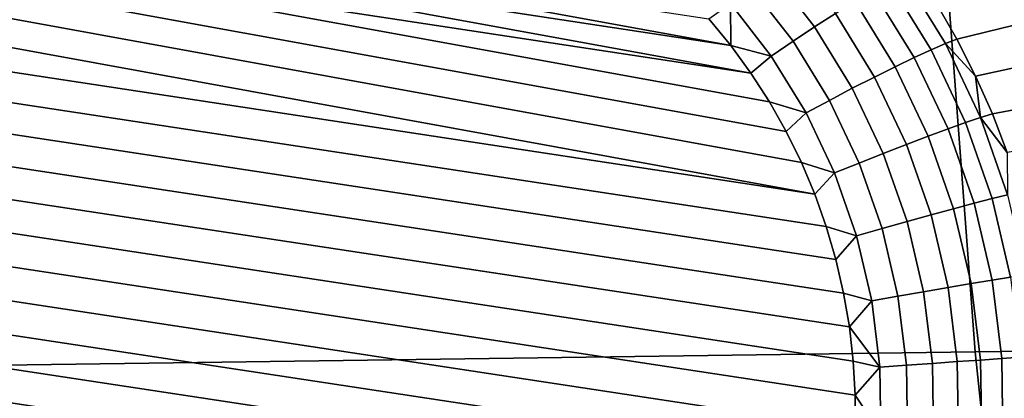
# Model space of a CAD drawing. Header units: metres. Extents: x -240 to 45, y -77 to 27.
# Tile 215 of 656: x -204.002 to -202.923, y -1.949 to -1.533. Entities that reach past the tile are written whole.
import ezdxf

# ---------------------------------------------------------------- set-up
doc = ezdxf.new("R2010")
doc.units = ezdxf.units.M
doc.layers.add('solid_102011X2', color=7, linetype='CONTINUOUS')

msp = doc.modelspace()

# ---------------------------------------------------------------- linework, layer by layer
at = {"layer": 'solid_102011X2'}
for points in [[(-201.415802, -1.235552, 325.871094), (-203.00383, -1.249483, 324.274841), (-202.955475, -1.897507, 324.235138), (-201.368347, -1.87635, 325.831482)], [(-203.00383, -1.249483, 324.274841), (-204.575912, -1.263625, 322.675568), (-204.526657, -1.918983, 322.635712), (-202.955475, -1.897507, 324.235138)], [(-204.091522, -1.429607, 268.013214), (-204.06044, -1.408971, 268.007996), (-203.223175, -1.561581, 267.876556)], [(-204.06044, -1.408971, 268.007996), (-203.246994, -1.532602, 267.879974), (-203.223175, -1.561581, 267.876556)], [(-204.121353, -1.452034, 268.01828), (-204.091522, -1.429607, 268.013214), (-203.201065, -1.591903, 267.873444)], [(-204.091522, -1.429607, 268.013214), (-203.223175, -1.561581, 267.876556), (-203.201065, -1.591903, 267.873444)], [(-202.692764, -1.48548, 268.638062), (-202.975388, -1.554729, 267.987091), (-202.998093, -1.515447, 267.990204), (-202.714066, -1.437739, 268.650146)], [(-204.121353, -1.452034, 268.01828), (-203.18074, -1.623462, 267.870605), (-203.162262, -1.65615, 267.868103), (-204.149826, -1.476176, 268.023132)], [(-204.121353, -1.452034, 268.01828), (-203.201065, -1.591903, 267.873444), (-203.18074, -1.623462, 267.870605)], [(-203.158386, -1.462158, 267.898193), (-203.108459, -1.526675, 267.891083), (-203.131241, -1.541401, 267.880554), (-203.179489, -1.479051, 267.887421)], [(-204.149826, -1.476176, 268.023132), (-203.162262, -1.65615, 267.868103), (-203.145676, -1.689911, 267.865906), (-204.176849, -1.501947, 268.027771)], [(-203.179489, -1.479051, 267.887421), (-203.131241, -1.541401, 267.880554), (-203.154861, -1.557099, 267.874084), (-203.201324, -1.497069, 267.880676)], [(-203.034897, -1.483281, 267.967834), (-202.987961, -1.559666, 267.961365), (-203.003647, -1.566453, 267.937836), (-203.049835, -1.491304, 267.944183)], [(-202.987961, -1.559666, 267.961365), (-203.034897, -1.483281, 267.967834), (-202.998093, -1.515447, 267.990204), (-202.975388, -1.554729, 267.987091)], [(-202.673721, -1.534227, 268.626892), (-202.954803, -1.595193, 267.984344), (-202.975388, -1.554729, 267.987091), (-202.692764, -1.48548, 268.638062)], [(-203.201324, -1.497069, 267.880676), (-203.154861, -1.557099, 267.874084), (-203.178818, -1.573436, 267.871765), (-203.223404, -1.51583, 267.878113)], [(-203.049835, -1.491304, 267.944183), (-203.003647, -1.566453, 267.937836), (-203.022095, -1.574941, 267.916992), (-203.067322, -1.501359, 267.923218)], [(-204.176849, -1.501947, 268.027771), (-203.145676, -1.689911, 267.865906), (-203.131058, -1.724592, 267.864014), (-204.202377, -1.529306, 268.032196)], [(-203.067322, -1.501359, 267.923218), (-203.022095, -1.574941, 267.916992), (-203.042923, -1.584949, 267.899323), (-203.087006, -1.513233, 267.905396)], [(-203.223404, -1.51583, 267.878113), (-203.223175, -1.561581, 267.876556), (-203.246994, -1.532602, 267.879974)], [(-203.223404, -1.51583, 267.878113), (-203.178818, -1.573436, 267.871765), (-203.223175, -1.561581, 267.876556)], [(-203.087006, -1.513233, 267.905396), (-203.042923, -1.584949, 267.899323), (-203.065689, -1.596267, 267.885162), (-203.108459, -1.526675, 267.891083)], [(-204.226273, -1.55813, 268.036377), (-204.202377, -1.529306, 268.032196), (-203.131058, -1.724592, 267.864014)], [(-203.108459, -1.526675, 267.891083), (-203.065689, -1.596267, 267.885162), (-203.089905, -1.608655, 267.874847), (-203.131241, -1.541401, 267.880554)], [(-203.131241, -1.541401, 267.880554), (-203.089905, -1.608655, 267.874847), (-203.115067, -1.62185, 267.868591), (-203.154861, -1.557099, 267.874084)], [(-202.656998, -1.583864, 268.616638), (-202.936417, -1.636722, 267.981964), (-202.954803, -1.595193, 267.984344), (-202.673721, -1.534227, 268.626892)], [(-204.226273, -1.55813, 268.036377), (-203.131058, -1.724592, 267.864014), (-203.118423, -1.760168, 267.862488), (-204.248535, -1.588401, 268.040344)], [(-203.178818, -1.573436, 267.871765), (-203.201065, -1.591903, 267.873444), (-203.223175, -1.561581, 267.876556)], [(-203.154861, -1.557099, 267.874084), (-203.115067, -1.62185, 267.868591), (-203.140625, -1.635574, 267.866486), (-203.178818, -1.573436, 267.871765)], [(-202.987961, -1.559666, 267.961365), (-202.949448, -1.640726, 267.956299), (-202.965759, -1.646201, 267.932831), (-203.003647, -1.566453, 267.937836)], [(-202.987961, -1.559666, 267.961365), (-202.975388, -1.554729, 267.987091), (-202.954803, -1.595193, 267.984344)], [(-202.987961, -1.559666, 267.961365), (-202.954803, -1.595193, 267.984344), (-202.949448, -1.640726, 267.956299)], [(-203.178818, -1.573436, 267.871765), (-203.140625, -1.635574, 267.866486), (-203.18074, -1.623462, 267.870605), (-203.201065, -1.591903, 267.873444)], [(-203.003647, -1.566453, 267.937836), (-202.965759, -1.646201, 267.932831), (-202.985001, -1.653025, 267.912109), (-203.022095, -1.574941, 267.916992)], [(-203.042923, -1.584949, 267.899323), (-203.00676, -1.661054, 267.894562), (-203.030594, -1.670117, 267.880554), (-203.065689, -1.596267, 267.885162)], [(-203.022095, -1.574941, 267.916992), (-202.985001, -1.653025, 267.912109), (-203.00676, -1.661054, 267.894562), (-203.042923, -1.584949, 267.899323)], [(-202.642593, -1.634219, 268.607391), (-202.920288, -1.679193, 267.97995), (-202.936417, -1.636722, 267.981964), (-202.656998, -1.583864, 268.616638)], [(-204.248535, -1.588401, 268.040344), (-203.118423, -1.760168, 267.862488), (-203.10788, -1.796384, 267.861267), (-204.268997, -1.619903, 268.044006)], [(-203.065689, -1.596267, 267.885162), (-203.030594, -1.670117, 267.880554), (-203.055984, -1.680023, 267.870392), (-203.089905, -1.608655, 267.874847)], [(-202.949448, -1.640726, 267.956299), (-202.954803, -1.595193, 267.984344), (-202.936417, -1.636722, 267.981964)], [(-203.089905, -1.608655, 267.874847), (-203.055984, -1.680023, 267.870392), (-203.082413, -1.690563, 267.864288), (-203.115067, -1.62185, 267.868591)], [(-204.268997, -1.619903, 268.044006), (-203.10788, -1.796384, 267.861267), (-203.099426, -1.833208, 267.860413), (-204.287613, -1.652609, 268.047394)], [(-203.140625, -1.635574, 267.866486), (-203.162262, -1.65615, 267.868103), (-203.18074, -1.623462, 267.870605)], [(-203.115067, -1.62185, 267.868591), (-203.082413, -1.690563, 267.864288), (-203.109299, -1.701513, 267.862366), (-203.140625, -1.635574, 267.866486)], [(-203.140625, -1.635574, 267.866486), (-203.109299, -1.701513, 267.862366), (-203.145676, -1.689911, 267.865906), (-203.162262, -1.65615, 267.868103)], [(-202.949448, -1.640726, 267.956299), (-202.936417, -1.636722, 267.981964), (-202.920288, -1.679193, 267.97995)], [(-202.965759, -1.646201, 267.932831), (-202.936584, -1.729612, 267.929291), (-202.956436, -1.734697, 267.90863), (-202.985001, -1.653025, 267.912109)], [(-202.949448, -1.640726, 267.956299), (-202.9198, -1.725509, 267.952698), (-202.936584, -1.729612, 267.929291), (-202.965759, -1.646201, 267.932831)], [(-202.949448, -1.640726, 267.956299), (-202.920288, -1.679193, 267.97995), (-202.9198, -1.725509, 267.952698)], [(-204.287613, -1.652609, 268.047394), (-203.099426, -1.833208, 267.860413), (-203.093124, -1.870339, 267.859894), (-204.30426, -1.686249, 268.050507)], [(-203.00676, -1.661054, 267.894562), (-202.978928, -1.740654, 267.891174), (-203.003586, -1.74736, 267.877258), (-203.030594, -1.670117, 267.880554)], [(-202.985001, -1.653025, 267.912109), (-202.956436, -1.734697, 267.90863), (-202.978928, -1.740654, 267.891174), (-203.00676, -1.661054, 267.894562)], [(-203.030594, -1.670117, 267.880554), (-203.003586, -1.74736, 267.877258), (-203.029892, -1.75467, 267.867218), (-203.055984, -1.680023, 267.870392)], [(-203.055984, -1.680023, 267.870392), (-203.029892, -1.75467, 267.867218), (-203.057281, -1.762432, 267.861206), (-203.082413, -1.690563, 267.864288)], [(-204.30426, -1.686249, 268.050507), (-203.093124, -1.870339, 267.859894), (-203.088974, -1.907735, 267.859711), (-204.318939, -1.720784, 268.053284)], [(-203.109299, -1.701513, 267.862366), (-203.131058, -1.724592, 267.864014), (-203.145676, -1.689911, 267.865906)], [(-203.082413, -1.690563, 267.864288), (-203.057281, -1.762432, 267.861206), (-203.085175, -1.770481, 267.859436), (-203.109299, -1.701513, 267.862366)], [(-203.109299, -1.701513, 267.862366), (-203.085175, -1.770481, 267.859436), (-203.118423, -1.760168, 267.862488), (-203.131058, -1.724592, 267.864014)], [(-204.318939, -1.720784, 268.053284), (-203.088974, -1.907735, 267.859711), (-203.086975, -1.945108, 267.859894), (-204.331543, -1.755939, 268.055756)], [(-202.9198, -1.725509, 267.952698), (-202.899368, -1.813022, 267.950592), (-202.916489, -1.815709, 267.927216), (-202.936584, -1.729612, 267.929291)], [(-202.956436, -1.734697, 267.90863), (-202.936752, -1.818997, 267.906616), (-202.959747, -1.822817, 267.889191), (-202.978928, -1.740654, 267.891174)], [(-202.936584, -1.729612, 267.929291), (-202.916489, -1.815709, 267.927216), (-202.936752, -1.818997, 267.906616), (-202.956436, -1.734697, 267.90863)], [(-203.003586, -1.74736, 267.877258), (-202.98497, -1.827089, 267.875336), (-203.011902, -1.831721, 267.865356), (-203.029892, -1.75467, 267.867218)], [(-202.978928, -1.740654, 267.891174), (-202.959747, -1.822817, 267.889191), (-202.98497, -1.827089, 267.875336), (-203.003586, -1.74736, 267.877258)], [(-204.331543, -1.755939, 268.055756), (-203.086975, -1.945108, 267.859894), (-203.087128, -1.982396, 267.860413), (-204.342072, -1.791651, 268.057922)], [(-203.029892, -1.75467, 267.867218), (-203.011902, -1.831721, 267.865356), (-203.039963, -1.836615, 267.859436), (-203.057281, -1.762432, 267.861206)], [(-203.085175, -1.770481, 267.859436), (-203.10788, -1.796384, 267.861267), (-203.118423, -1.760168, 267.862488)], [(-203.057281, -1.762432, 267.861206), (-203.039963, -1.836615, 267.859436), (-203.068558, -1.841669, 267.857697), (-203.085175, -1.770481, 267.859436)], [(-203.085175, -1.770481, 267.859436), (-203.068558, -1.841669, 267.857697), (-203.099426, -1.833208, 267.860413), (-203.10788, -1.796384, 267.861267)], [(-204.342072, -1.791651, 268.057922), (-203.087128, -1.982396, 267.860413), (-203.08934, -2.019302, 267.861237), (-204.35051, -1.827616, 268.059723)], [(-202.959747, -1.822817, 267.889191), (-202.949448, -1.90658, 267.888641), (-202.974991, -1.90837, 267.874817), (-202.98497, -1.827089, 267.875336)], [(-202.936752, -1.818997, 267.906616), (-202.926193, -1.904939, 267.906036), (-202.949448, -1.90658, 267.888641), (-202.959747, -1.822817, 267.889191)], [(-202.916489, -1.815709, 267.927216), (-202.905701, -1.903482, 267.926636), (-202.926193, -1.904939, 267.906036), (-202.936752, -1.818997, 267.906616)], [(-204.356842, -1.863905, 268.061218), (-204.35051, -1.827616, 268.059723), (-203.08934, -2.019302, 267.861237), (-203.093658, -2.055893, 267.862427)], [(-203.068558, -1.841669, 267.857697), (-203.093124, -1.870339, 267.859894), (-203.099426, -1.833208, 267.860413)], [(-203.011902, -1.831721, 267.865356), (-203.002243, -1.910271, 267.864838), (-203.03067, -1.912243, 267.858948), (-203.039963, -1.836615, 267.859436)], [(-202.98497, -1.827089, 267.875336), (-202.974991, -1.90837, 267.874817), (-203.002243, -1.910271, 267.864838), (-203.011902, -1.831721, 267.865356)], [(-203.068558, -1.841669, 267.857697), (-203.059647, -1.914244, 267.857239), (-203.093124, -1.870339, 267.859894)], [(-203.039963, -1.836615, 267.859436), (-203.03067, -1.912243, 267.858948), (-203.059647, -1.914244, 267.857239), (-203.068558, -1.841669, 267.857697)], [(-204.36116, -1.900496, 268.062378), (-204.356842, -1.863905, 268.061218), (-203.093658, -2.055893, 267.862427), (-203.100006, -2.092182, 267.863922)], [(-203.059647, -1.914244, 267.857239), (-203.088974, -1.907735, 267.859711), (-203.093124, -1.870339, 267.859894)], [(-201.368347, -1.87635, 325.831482), (-202.955475, -1.897507, 324.235138), (-202.887222, -2.542579, 324.179077), (-201.301376, -2.514231, 325.775604)], [(-202.955475, -1.897507, 324.235138), (-204.526657, -1.918983, 322.635712), (-204.457138, -2.571356, 322.579468), (-202.887222, -2.542579, 324.179077)], [(-203.108444, -2.128148, 267.865723), (-204.363388, -1.937402, 268.063232), (-204.36116, -1.900496, 268.062378), (-203.100006, -2.092182, 267.863922)], [(-203.059647, -1.914244, 267.857239), (-203.086975, -1.945108, 267.859894), (-203.088974, -1.907735, 267.859711)], [(-202.974991, -1.90837, 267.874817), (-202.973724, -1.99025, 267.875702), (-203.001038, -1.9894, 267.865692), (-203.002243, -1.910271, 267.864838)], [(-202.949448, -1.90658, 267.888641), (-202.948166, -1.99096, 267.889557), (-202.973724, -1.99025, 267.875702), (-202.974991, -1.90837, 267.874817)], [(-202.926193, -1.904939, 267.906036), (-202.924866, -1.991514, 267.906982), (-202.948166, -1.99096, 267.889557), (-202.949448, -1.90658, 267.888641)], [(-202.905701, -1.903482, 267.926636), (-202.904343, -1.991901, 267.927582), (-202.924866, -1.991514, 267.906982), (-202.926193, -1.904939, 267.906036)], [(-203.059647, -1.914244, 267.857239), (-203.058517, -1.987353, 267.858032), (-203.086975, -1.945108, 267.859894)], [(-203.03067, -1.912243, 267.858948), (-203.029495, -1.988428, 267.859772), (-203.058517, -1.987353, 267.858032), (-203.059647, -1.914244, 267.857239)], [(-203.002243, -1.910271, 267.864838), (-203.001038, -1.9894, 267.865692), (-203.029495, -1.988428, 267.859772), (-203.03067, -1.912243, 267.858948)], [(-203.118973, -2.163859, 267.867889), (-204.363525, -1.97469, 268.063751), (-204.363388, -1.937402, 268.063232), (-203.108444, -2.128148, 267.865723)], [(-203.058517, -1.987353, 267.858032), (-203.087128, -1.982396, 267.860413), (-203.086975, -1.945108, 267.859894)]]:
    msp.add_3dface(points, dxfattribs=at)

doc.saveas('drawing.dxf')
